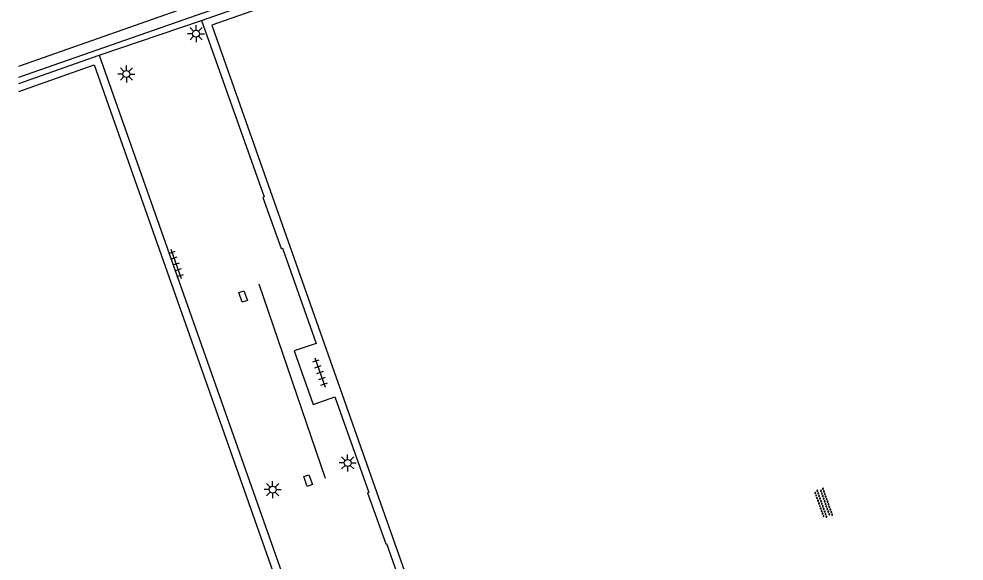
# Model space of a CAD drawing. Extents: x 135990 to 139000, y 393500 to 396000.
# Drawn here: x 136000 to 136068.8, y 395904.7 to 395944.2 of the extents above; entities that cross this region are included whole.
import ezdxf

# ---------------------------------------------------------------- set-up
doc = ezdxf.new("R2010")
doc.units = 0
for name, color, linetype in [('gg-afsc-hekwerk', 7, 'Continuous'), ('gg-knt-verharding', 7, 'Continuous'), ('gt-grn-groengrens', 7, 'Continuous'), ('gt-symb-kolk center center', 7, 'Continuous'), ('gt-symb-lichtmast', 7, 'Continuous'), ('gt-symb-overige verharding', 7, 'Continuous'), ('gt-symb-tegel verharding', 7, 'Continuous')]:
    doc.layers.add(name, color=color, linetype=linetype)

# ---------------------------------------------------------------- blocks, each defined once
blk = doc.blocks.new('gt0-OVH')
at = {"layer": 'gt-symb-overige verharding'}
for points in [[(-0.972, 0.298), (-0.967, 0.308), (-0.965, 0.319), (-0.966, 0.33), (-0.971, 0.34), (-0.978, 0.348), (-0.988, 0.353), (-0.999, 0.355), (-1.01, 0.354), (-1.02, 0.349), (-1.028, 0.342), (-1.033, 0.332), (-1.035, 0.321), (-1.034, 0.31), (-1.029, 0.3), (-1.022, 0.292), (-1.012, 0.287), (-1.001, 0.285), (-0.99, 0.286), (-0.98, 0.291)], [(-0.872, 0.106), (-0.867, 0.116), (-0.865, 0.126), (-0.866, 0.137), (-0.871, 0.147), (-0.878, 0.156), (-0.888, 0.161), (-0.899, 0.163), (-0.91, 0.162), (-0.92, 0.157), (-0.928, 0.15), (-0.933, 0.14), (-0.935, 0.129), (-0.934, 0.118), (-0.929, 0.108), (-0.922, 0.1), (-0.912, 0.095), (-0.901, 0.092), (-0.89, 0.094), (-0.88, 0.098)], [(-0.772, 0.298), (-0.767, 0.308), (-0.765, 0.319), (-0.766, 0.33), (-0.771, 0.34), (-0.778, 0.348), (-0.788, 0.353), (-0.799, 0.355), (-0.81, 0.354), (-0.82, 0.349), (-0.828, 0.342), (-0.833, 0.332), (-0.835, 0.321), (-0.834, 0.31), (-0.829, 0.3), (-0.822, 0.292), (-0.812, 0.287), (-0.801, 0.285), (-0.79, 0.286), (-0.78, 0.291)], [(-0.672, 0.106), (-0.667, 0.116), (-0.665, 0.126), (-0.666, 0.137), (-0.671, 0.147), (-0.678, 0.156), (-0.688, 0.161), (-0.699, 0.163), (-0.71, 0.162), (-0.72, 0.157), (-0.728, 0.15), (-0.733, 0.14), (-0.735, 0.129), (-0.734, 0.118), (-0.729, 0.108), (-0.722, 0.1), (-0.712, 0.095), (-0.701, 0.092), (-0.69, 0.094), (-0.68, 0.098)], [(-0.572, 0.298), (-0.567, 0.308), (-0.565, 0.319), (-0.566, 0.33), (-0.571, 0.34), (-0.578, 0.348), (-0.588, 0.353), (-0.599, 0.355), (-0.61, 0.354), (-0.62, 0.349), (-0.628, 0.342), (-0.633, 0.332), (-0.635, 0.321), (-0.634, 0.31), (-0.629, 0.3), (-0.622, 0.292), (-0.612, 0.287), (-0.601, 0.285), (-0.59, 0.286), (-0.58, 0.291)], [(-0.472, 0.106), (-0.467, 0.116), (-0.465, 0.126), (-0.466, 0.137), (-0.471, 0.147), (-0.478, 0.156), (-0.488, 0.161), (-0.499, 0.163), (-0.51, 0.162), (-0.52, 0.157), (-0.528, 0.15), (-0.533, 0.14), (-0.535, 0.129), (-0.534, 0.118), (-0.529, 0.108), (-0.522, 0.1), (-0.512, 0.095), (-0.501, 0.092), (-0.49, 0.094), (-0.48, 0.098)], [(-0.372, 0.298), (-0.367, 0.308), (-0.365, 0.319), (-0.366, 0.33), (-0.371, 0.34), (-0.378, 0.348), (-0.388, 0.353), (-0.399, 0.355), (-0.41, 0.354), (-0.42, 0.349), (-0.428, 0.342), (-0.433, 0.332), (-0.435, 0.321), (-0.434, 0.31), (-0.429, 0.3), (-0.422, 0.292), (-0.412, 0.287), (-0.401, 0.285), (-0.39, 0.286), (-0.38, 0.291)], [(-0.272, 0.106), (-0.267, 0.116), (-0.265, 0.126), (-0.266, 0.137), (-0.271, 0.147), (-0.278, 0.156), (-0.288, 0.161), (-0.299, 0.163), (-0.31, 0.162), (-0.32, 0.157), (-0.328, 0.15), (-0.333, 0.14), (-0.335, 0.129), (-0.334, 0.118), (-0.329, 0.108), (-0.322, 0.1), (-0.312, 0.095), (-0.301, 0.092), (-0.29, 0.094), (-0.28, 0.098)], [(-0.172, 0.298), (-0.167, 0.308), (-0.165, 0.319), (-0.166, 0.33), (-0.171, 0.34), (-0.178, 0.348), (-0.188, 0.353), (-0.199, 0.355), (-0.21, 0.354), (-0.22, 0.349), (-0.228, 0.342), (-0.233, 0.332), (-0.235, 0.321), (-0.234, 0.31), (-0.229, 0.3), (-0.222, 0.292), (-0.212, 0.287), (-0.201, 0.285), (-0.19, 0.286), (-0.18, 0.291)], [(-0.072, 0.106), (-0.067, 0.116), (-0.065, 0.126), (-0.066, 0.137), (-0.071, 0.147), (-0.078, 0.156), (-0.088, 0.161), (-0.099, 0.163), (-0.11, 0.162), (-0.12, 0.157), (-0.128, 0.15), (-0.133, 0.14), (-0.135, 0.129), (-0.134, 0.118), (-0.129, 0.108), (-0.122, 0.1), (-0.112, 0.095), (-0.101, 0.092), (-0.09, 0.094), (-0.08, 0.098)], [(0.028, 0.298), (0.033, 0.308), (0.035, 0.319), (0.034, 0.33), (0.029, 0.34), (0.022, 0.348), (0.012, 0.353), (0.001, 0.355), (-0.01, 0.354), (-0.02, 0.349), (-0.028, 0.342), (-0.033, 0.332), (-0.035, 0.321), (-0.034, 0.31), (-0.029, 0.3), (-0.022, 0.292), (-0.012, 0.287), (-0.001, 0.285), (0.01, 0.286), (0.02, 0.291)], [(0.128, 0.106), (0.133, 0.116), (0.135, 0.126), (0.134, 0.137), (0.129, 0.147), (0.122, 0.156), (0.112, 0.161), (0.101, 0.163), (0.09, 0.162), (0.08, 0.157), (0.072, 0.15), (0.067, 0.14), (0.065, 0.129), (0.066, 0.118), (0.071, 0.108), (0.078, 0.1), (0.088, 0.095), (0.099, 0.092), (0.11, 0.094), (0.12, 0.098)], [(0.228, 0.298), (0.233, 0.308), (0.235, 0.319), (0.234, 0.33), (0.229, 0.34), (0.222, 0.348), (0.212, 0.353), (0.201, 0.355), (0.19, 0.354), (0.18, 0.349), (0.172, 0.342), (0.167, 0.332), (0.165, 0.321), (0.166, 0.31), (0.171, 0.3), (0.178, 0.292), (0.188, 0.287), (0.199, 0.285), (0.21, 0.286), (0.22, 0.291)], [(0.328, 0.106), (0.333, 0.116), (0.335, 0.126), (0.334, 0.137), (0.329, 0.147), (0.322, 0.156), (0.312, 0.161), (0.301, 0.163), (0.29, 0.162), (0.28, 0.157), (0.272, 0.15), (0.267, 0.14), (0.265, 0.129), (0.266, 0.118), (0.271, 0.108), (0.278, 0.1), (0.288, 0.095), (0.299, 0.092), (0.31, 0.094), (0.32, 0.098)], [(0.428, 0.298), (0.433, 0.308), (0.435, 0.319), (0.434, 0.33), (0.429, 0.34), (0.422, 0.348), (0.412, 0.353), (0.401, 0.355), (0.39, 0.354), (0.38, 0.349), (0.372, 0.342), (0.367, 0.332), (0.365, 0.321), (0.366, 0.31), (0.371, 0.3), (0.378, 0.292), (0.388, 0.287), (0.399, 0.285), (0.41, 0.286), (0.42, 0.291)], [(0.528, 0.106), (0.533, 0.116), (0.535, 0.126), (0.534, 0.137), (0.529, 0.147), (0.522, 0.156), (0.512, 0.161), (0.501, 0.163), (0.49, 0.162), (0.48, 0.157), (0.472, 0.15), (0.467, 0.14), (0.465, 0.129), (0.466, 0.118), (0.471, 0.108), (0.478, 0.1), (0.488, 0.095), (0.499, 0.092), (0.51, 0.094), (0.52, 0.098)], [(0.628, 0.298), (0.633, 0.308), (0.635, 0.319), (0.634, 0.33), (0.629, 0.34), (0.622, 0.348), (0.612, 0.353), (0.601, 0.355), (0.59, 0.354), (0.58, 0.349), (0.572, 0.342), (0.567, 0.332), (0.565, 0.321), (0.566, 0.31), (0.571, 0.3), (0.578, 0.292), (0.588, 0.287), (0.599, 0.285), (0.61, 0.286), (0.62, 0.291)], [(0.728, 0.106), (0.733, 0.116), (0.735, 0.126), (0.734, 0.137), (0.729, 0.147), (0.722, 0.156), (0.712, 0.161), (0.701, 0.163), (0.69, 0.162), (0.68, 0.157), (0.672, 0.15), (0.667, 0.14), (0.665, 0.129), (0.666, 0.118), (0.671, 0.108), (0.678, 0.1), (0.688, 0.095), (0.699, 0.092), (0.71, 0.094), (0.72, 0.098)], [(0.828, 0.298), (0.833, 0.308), (0.835, 0.319), (0.834, 0.33), (0.829, 0.34), (0.822, 0.348), (0.812, 0.353), (0.801, 0.355), (0.79, 0.354), (0.78, 0.349), (0.772, 0.342), (0.767, 0.332), (0.765, 0.321), (0.766, 0.31), (0.771, 0.3), (0.778, 0.292), (0.788, 0.287), (0.799, 0.285), (0.81, 0.286), (0.82, 0.291)], [(0.928, 0.106), (0.933, 0.116), (0.935, 0.126), (0.934, 0.137), (0.929, 0.147), (0.922, 0.156), (0.912, 0.161), (0.901, 0.163), (0.89, 0.162), (0.88, 0.157), (0.872, 0.15), (0.867, 0.14), (0.865, 0.129), (0.866, 0.118), (0.871, 0.108), (0.878, 0.1), (0.888, 0.095), (0.899, 0.092), (0.91, 0.094), (0.92, 0.098)], [(1.028, 0.298), (1.033, 0.308), (1.035, 0.319), (1.034, 0.33), (1.029, 0.34), (1.022, 0.348), (1.012, 0.353), (1.001, 0.355), (0.99, 0.354), (0.98, 0.349), (0.972, 0.342), (0.967, 0.332), (0.965, 0.321), (0.966, 0.31), (0.971, 0.3), (0.978, 0.292), (0.988, 0.287), (0.999, 0.285), (1.01, 0.286), (1.02, 0.291)], [(-0.972, -0.142), (-0.967, -0.132), (-0.965, -0.121), (-0.966, -0.11), (-0.971, -0.1), (-0.978, -0.092), (-0.988, -0.087), (-0.999, -0.085), (-1.01, -0.086), (-1.02, -0.091), (-1.028, -0.098), (-1.033, -0.108), (-1.035, -0.119), (-1.034, -0.13), (-1.029, -0.14), (-1.022, -0.148), (-1.012, -0.153), (-1.001, -0.155), (-0.99, -0.154), (-0.98, -0.149)], [(-0.872, -0.334), (-0.867, -0.324), (-0.865, -0.314), (-0.866, -0.303), (-0.871, -0.293), (-0.878, -0.284), (-0.888, -0.279), (-0.899, -0.277), (-0.91, -0.278), (-0.92, -0.283), (-0.928, -0.29), (-0.933, -0.3), (-0.935, -0.311), (-0.934, -0.322), (-0.929, -0.332), (-0.922, -0.34), (-0.912, -0.345), (-0.901, -0.348), (-0.89, -0.346), (-0.88, -0.342)], [(-0.772, -0.142), (-0.767, -0.132), (-0.765, -0.121), (-0.766, -0.11), (-0.771, -0.1), (-0.778, -0.092), (-0.788, -0.087), (-0.799, -0.085), (-0.81, -0.086), (-0.82, -0.091), (-0.828, -0.098), (-0.833, -0.108), (-0.835, -0.119), (-0.834, -0.13), (-0.829, -0.14), (-0.822, -0.148), (-0.812, -0.153), (-0.801, -0.155), (-0.79, -0.154), (-0.78, -0.149)], [(-0.672, -0.334), (-0.667, -0.324), (-0.665, -0.314), (-0.666, -0.303), (-0.671, -0.293), (-0.678, -0.284), (-0.688, -0.279), (-0.699, -0.277), (-0.71, -0.278), (-0.72, -0.283), (-0.728, -0.29), (-0.733, -0.3), (-0.735, -0.311), (-0.734, -0.322), (-0.729, -0.332), (-0.722, -0.34), (-0.712, -0.345), (-0.701, -0.348), (-0.69, -0.346), (-0.68, -0.342)], [(-0.572, -0.142), (-0.567, -0.132), (-0.565, -0.121), (-0.566, -0.11), (-0.571, -0.1), (-0.578, -0.092), (-0.588, -0.087), (-0.599, -0.085), (-0.61, -0.086), (-0.62, -0.091), (-0.628, -0.098), (-0.633, -0.108), (-0.635, -0.119), (-0.634, -0.13), (-0.629, -0.14), (-0.622, -0.148), (-0.612, -0.153), (-0.601, -0.155), (-0.59, -0.154), (-0.58, -0.149)], [(-0.472, -0.334), (-0.467, -0.324), (-0.465, -0.314), (-0.466, -0.303), (-0.471, -0.293), (-0.478, -0.284), (-0.488, -0.279), (-0.499, -0.277), (-0.51, -0.278), (-0.52, -0.283), (-0.528, -0.29), (-0.533, -0.3), (-0.535, -0.311), (-0.534, -0.322), (-0.529, -0.332), (-0.522, -0.34), (-0.512, -0.345), (-0.501, -0.348), (-0.49, -0.346), (-0.48, -0.342)], [(-0.372, -0.142), (-0.367, -0.132), (-0.365, -0.121), (-0.366, -0.11), (-0.371, -0.1), (-0.378, -0.092), (-0.388, -0.087), (-0.399, -0.085), (-0.41, -0.086), (-0.42, -0.091), (-0.428, -0.098), (-0.433, -0.108), (-0.435, -0.119), (-0.434, -0.13), (-0.429, -0.14), (-0.422, -0.148), (-0.412, -0.153), (-0.401, -0.155), (-0.39, -0.154), (-0.38, -0.149)], [(-0.272, -0.334), (-0.267, -0.324), (-0.265, -0.314), (-0.266, -0.303), (-0.271, -0.293), (-0.278, -0.284), (-0.288, -0.279), (-0.299, -0.277), (-0.31, -0.278), (-0.32, -0.283), (-0.328, -0.29), (-0.333, -0.3), (-0.335, -0.311), (-0.334, -0.322), (-0.329, -0.332), (-0.322, -0.34), (-0.312, -0.345), (-0.301, -0.348), (-0.29, -0.346), (-0.28, -0.342)], [(-0.172, -0.142), (-0.167, -0.132), (-0.165, -0.121), (-0.166, -0.11), (-0.171, -0.1), (-0.178, -0.092), (-0.188, -0.087), (-0.199, -0.085), (-0.21, -0.086), (-0.22, -0.091), (-0.228, -0.098), (-0.233, -0.108), (-0.235, -0.119), (-0.234, -0.13), (-0.229, -0.14), (-0.222, -0.148), (-0.212, -0.153), (-0.201, -0.155), (-0.19, -0.154), (-0.18, -0.149)], [(-0.072, -0.334), (-0.067, -0.324), (-0.065, -0.314), (-0.066, -0.303), (-0.071, -0.293), (-0.078, -0.284), (-0.088, -0.279), (-0.099, -0.277), (-0.11, -0.278), (-0.12, -0.283), (-0.128, -0.29), (-0.133, -0.3), (-0.135, -0.311), (-0.134, -0.322), (-0.129, -0.332), (-0.122, -0.34), (-0.112, -0.345), (-0.101, -0.348), (-0.09, -0.346), (-0.08, -0.342)], [(0.028, -0.142), (0.033, -0.132), (0.035, -0.121), (0.034, -0.11), (0.029, -0.1), (0.022, -0.092), (0.012, -0.087), (0.001, -0.085), (-0.01, -0.086), (-0.02, -0.091), (-0.028, -0.098), (-0.033, -0.108), (-0.035, -0.119), (-0.034, -0.13), (-0.029, -0.14), (-0.022, -0.148), (-0.012, -0.153), (-0.001, -0.155), (0.01, -0.154), (0.02, -0.149)], [(0.128, -0.334), (0.133, -0.324), (0.135, -0.314), (0.134, -0.303), (0.129, -0.293), (0.122, -0.284), (0.112, -0.279), (0.101, -0.277), (0.09, -0.278), (0.08, -0.283), (0.072, -0.29), (0.067, -0.3), (0.065, -0.311), (0.066, -0.322), (0.071, -0.332), (0.078, -0.34), (0.088, -0.345), (0.099, -0.348), (0.11, -0.346), (0.12, -0.342)], [(0.228, -0.142), (0.233, -0.132), (0.235, -0.121), (0.234, -0.11), (0.229, -0.1), (0.222, -0.092), (0.212, -0.087), (0.201, -0.085), (0.19, -0.086), (0.18, -0.091), (0.172, -0.098), (0.167, -0.108), (0.165, -0.119), (0.166, -0.13), (0.171, -0.14), (0.178, -0.148), (0.188, -0.153), (0.199, -0.155), (0.21, -0.154), (0.22, -0.149)], [(0.328, -0.334), (0.333, -0.324), (0.335, -0.314), (0.334, -0.303), (0.329, -0.293), (0.322, -0.284), (0.312, -0.279), (0.301, -0.277), (0.29, -0.278), (0.28, -0.283), (0.272, -0.29), (0.267, -0.3), (0.265, -0.311), (0.266, -0.322), (0.271, -0.332), (0.278, -0.34), (0.288, -0.345), (0.299, -0.348), (0.31, -0.346), (0.32, -0.342)], [(0.428, -0.142), (0.433, -0.132), (0.435, -0.121), (0.434, -0.11), (0.429, -0.1), (0.422, -0.092), (0.412, -0.087), (0.401, -0.085), (0.39, -0.086), (0.38, -0.091), (0.372, -0.098), (0.367, -0.108), (0.365, -0.119), (0.366, -0.13), (0.371, -0.14), (0.378, -0.148), (0.388, -0.153), (0.399, -0.155), (0.41, -0.154), (0.42, -0.149)], [(0.528, -0.334), (0.533, -0.324), (0.535, -0.314), (0.534, -0.303), (0.529, -0.293), (0.522, -0.284), (0.512, -0.279), (0.501, -0.277), (0.49, -0.278), (0.48, -0.283), (0.472, -0.29), (0.467, -0.3), (0.465, -0.311), (0.466, -0.322), (0.471, -0.332), (0.478, -0.34), (0.488, -0.345), (0.499, -0.348), (0.51, -0.346), (0.52, -0.342)], [(0.628, -0.142), (0.633, -0.132), (0.635, -0.121), (0.634, -0.11), (0.629, -0.1), (0.622, -0.092), (0.612, -0.087), (0.601, -0.085), (0.59, -0.086), (0.58, -0.091), (0.572, -0.098), (0.567, -0.108), (0.565, -0.119), (0.566, -0.13), (0.571, -0.14), (0.578, -0.148), (0.588, -0.153), (0.599, -0.155), (0.61, -0.154), (0.62, -0.149)], [(0.728, -0.334), (0.733, -0.324), (0.735, -0.314), (0.734, -0.303), (0.729, -0.293), (0.722, -0.284), (0.712, -0.279), (0.701, -0.277), (0.69, -0.278), (0.68, -0.283), (0.672, -0.29), (0.667, -0.3), (0.665, -0.311), (0.666, -0.322), (0.671, -0.332), (0.678, -0.34), (0.688, -0.345), (0.699, -0.348), (0.71, -0.346), (0.72, -0.342)], [(0.828, -0.142), (0.833, -0.132), (0.835, -0.121), (0.834, -0.11), (0.829, -0.1), (0.822, -0.092), (0.812, -0.087), (0.801, -0.085), (0.79, -0.086), (0.78, -0.091), (0.772, -0.098), (0.767, -0.108), (0.765, -0.119), (0.766, -0.13), (0.771, -0.14), (0.778, -0.148), (0.788, -0.153), (0.799, -0.155), (0.81, -0.154), (0.82, -0.149)], [(0.928, -0.334), (0.933, -0.324), (0.935, -0.314), (0.934, -0.303), (0.929, -0.293), (0.922, -0.284), (0.912, -0.279), (0.901, -0.277), (0.89, -0.278), (0.88, -0.283), (0.872, -0.29), (0.867, -0.3), (0.865, -0.311), (0.866, -0.322), (0.871, -0.332), (0.878, -0.34), (0.888, -0.345), (0.899, -0.348), (0.91, -0.346), (0.92, -0.342)], [(1.028, -0.142), (1.033, -0.132), (1.035, -0.121), (1.034, -0.11), (1.029, -0.1), (1.022, -0.092), (1.012, -0.087), (1.001, -0.085), (0.99, -0.086), (0.98, -0.091), (0.972, -0.098), (0.967, -0.108), (0.965, -0.119), (0.966, -0.13), (0.971, -0.14), (0.978, -0.148), (0.988, -0.153), (0.999, -0.155), (1.01, -0.154), (1.02, -0.149)]]:
    blk.add_lwpolyline(points, close=True, dxfattribs=at)
blk = doc.blocks.new('gt0-TEG1')
at = {"layer": 'gt-symb-tegel verharding'}
for p, q in [((-1.125, 0), (1.125, 0)), ((-0.9, -0.25), (-0.9, 0.25)), ((-0.45, -0.25), (-0.45, 0.25)), ((0, -0.25), (0, 0.25)), ((0.45, -0.25), (0.45, 0.25)), ((0.9, -0.25), (0.9, 0.25))]:
    blk.add_line(p, q, dxfattribs=at)
blk = doc.blocks.new('gt0-LMAST')
at = {"layer": 'gt-symb-lichtmast'}
for p, q in [((-0.182, 0.173), (-0.447, 0.438)), ((-0.005, 0.246), (-0.005, 0.621)), ((0.172, 0.173), (0.437, 0.438)), ((-0.255, -0.004), (-0.63, -0.004)), ((-0.182, -0.181), (-0.447, -0.446)), ((-0.005, -0.254), (-0.005, -0.629)), ((0.437, -0.446), (0.172, -0.181)), ((0.245, -0.004), (0.62, -0.004))]:
    blk.add_line(p, q, dxfattribs=at)
blk.add_circle((-0.005, -0.004), 0.25, dxfattribs=at)
blk = doc.blocks.new('gt0-KOLKCC')
at = {"layer": 'gt-symb-kolk center center'}
blk.add_lwpolyline([(-0.375, 0.2), (0.375, 0.2), (0.375, -0.2), (-0.375, -0.2)], close=True, dxfattribs=at)

msp = doc.modelspace()

# ---------------------------------------------------------------- linework, layer by layer
at = {"layer": 'gg-afsc-hekwerk'}
for p, q in [((136000, 395939.495), (136005.834, 395941.555)), ((136022.327, 395910.734), (136017.487, 395924.881))]:
    msp.add_line(p, q, dxfattribs=at)
for points in [[(136013.297, 395944.096), (136069.189, 395963.707), (136073.735, 395950.784), (136073.804, 395950.808), (136075.049, 395947.25), (136074.985, 395947.228), (136077.216, 395940.886), (136078.717, 395941.38), (136080.519, 395936.204), (136079.048, 395935.657), (136082.477, 395925.857), (136082.504, 395925.866)], [(136013.297, 395944.096), (136017.851, 395931.238), (136017.755, 395931.204), (136019.091, 395927.467), (136019.176, 395927.497), (136021.63, 395920.568), (136020.048, 395920.022), (136021.422, 395916.125), (136023.008, 395916.68), (136025.464, 395909.706), (136025.367, 395909.672), (136026.705, 395905.972), (136026.769, 395905.995), (136033.025, 395888.2)], [(136005.834, 395941.555), (136025.534, 395885.678), (136026.927, 395886.17), (136028.274, 395882.376), (136026.903, 395881.831), (136038.97, 395847.543), (136000, 395833.796)]]:
    msp.add_lwpolyline(points, dxfattribs=at)
at = {"layer": 'gg-knt-verharding'}
msp.add_line((136005.834, 395941.555), (136013.297, 395944.096), dxfattribs=at)
for points in [[(136046.773, 395850.912), (136101.471, 395870.164), (136068.815, 395962.949), (136014.049, 395943.734), (136046.773, 395850.912)], [(136000, 395938.921), (136005.487, 395940.859), (136038.267, 395847.842), (136000, 395834.364)]]:
    msp.add_lwpolyline(points, dxfattribs=at)
at = {"layer": 'gt-grn-groengrens'}
msp.add_line((136000, 395940.753), (136068.261, 395964.861), dxfattribs=at)
msp.add_lwpolyline([(136000, 395939.952), (136070.907, 395964.744), (136077.317, 395946.013)], dxfattribs=at)

# ---------------------------------------------------------------- block references
at = {"layer": 'gt-symb-kolk center center'}
for p, rotation in [((136016.317, 395923.984), -70.56981257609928), ((136021.049, 395910.573), -70.43194312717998)]:
    msp.add_blockref('gt0-KOLKCC', p, dxfattribs=dict(at, rotation=rotation))
at = {"layer": 'gt-symb-lichtmast'}
for p in [(136012.901, 395943.129), (136007.83, 395940.189), (136023.934, 395911.862), (136018.475, 395909.918)]:
    msp.add_blockref('gt0-LMAST', p, dxfattribs=at)
at = {"layer": 'gt-symb-overige verharding', "rotation": -70.4964267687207}
msp.add_blockref('gt0-OVH', (136058.56, 395908.926), dxfattribs=at)
at = {"layer": 'gt-symb-tegel verharding'}
for p, rotation in [((136011.442, 395926.359), -70.60447167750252), ((136021.924, 395918.447), -70.49642676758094)]:
    msp.add_blockref('gt0-TEG1', p, dxfattribs=dict(at, rotation=rotation))

doc.saveas('drawing.dxf')
